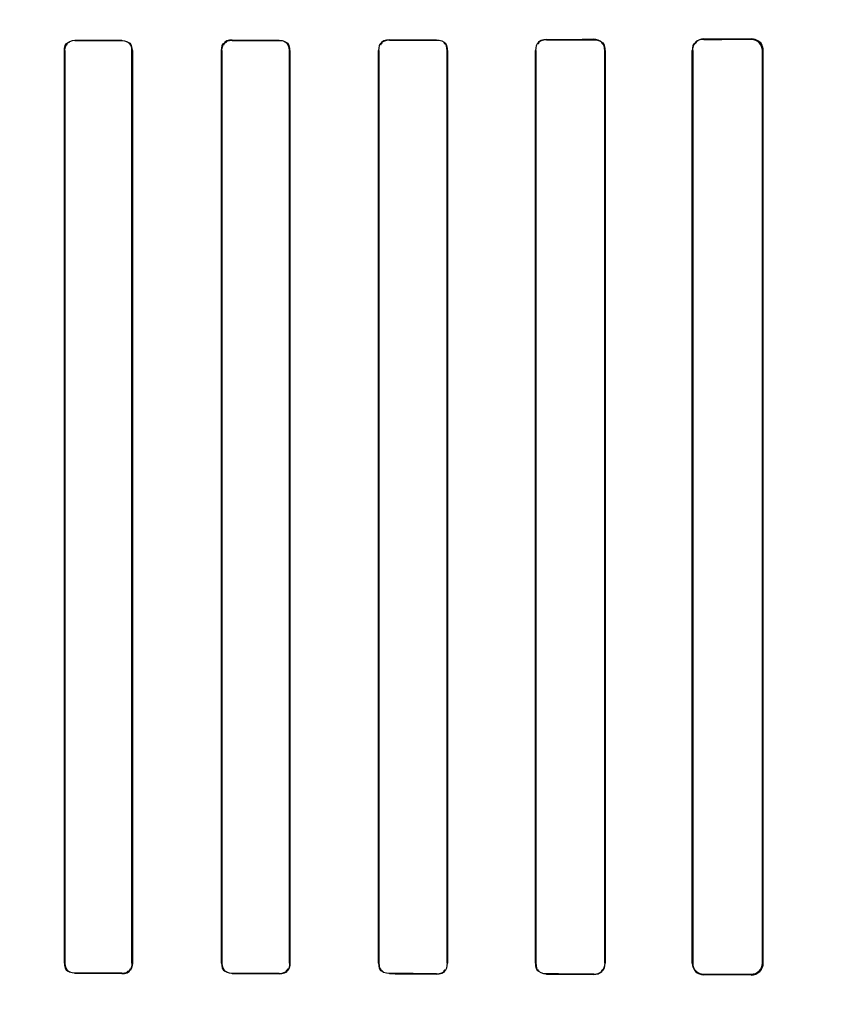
# Model space of a CAD drawing. Header units: millimetres. Extents: x 0 to 297, y 0 to 210.
# Tile 308 of 401: x 240.822 to 240.951, y 157.677 to 157.834. Entities that reach past the tile are written whole.
import ezdxf

# ---------------------------------------------------------------- set-up
doc = ezdxf.new("R2010")
doc.units = ezdxf.units.MM
doc.header["$LTSCALE"] = 16.335
doc.layers.get('0').update_dxf_attribs({"linetype": 'CONTINUOUS'})
for name, color, linetype in [('AXES_REF', 7, 'CONTINUOUS'), ('INTFCLR_1', 7, 'CONTINUOUS'), ('INTFCLR_72935', 7, 'CONTINUOUS')]:
    doc.layers.add(name, color=color, linetype=linetype)

msp = doc.modelspace()

# ---------------------------------------------------------------- linework, layer by layer
at = {"color": 7, "linetype": 'Continuous'}
for radius in [4.8479140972, 4.8475, 4.8164570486]:
    msp.add_circle((241.5069109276, 154.9564782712), radius, dxfattribs=at)
msp.add_arc((241.5069109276, 154.9564782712), 4.8, 278.2771290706, 261.7228709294, dxfattribs=at)
at = {"layer": 'AXES_REF', "color": 9, "linetype": 'Continuous'}
msp.add_circle((241.5069109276, 154.9564782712), 2.9642884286, dxfattribs=at)
at = {"layer": 'AXES_REF', "color": 7, "linetype": 'Continuous'}
msp.add_arc((241.5069109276, 154.9564782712), 4.91, 113.0826656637, 66.9173343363, dxfattribs=at)
at = {"layer": 'AXES_REF', "color": 9, "linetype": 'Continuous'}
msp.add_arc((241.5069109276, 154.9564782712), 4.4222561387, 94.4118118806, 85.5881881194, dxfattribs=at)
at = {"layer": 'INTFCLR_1', "color": 9, "linetype": 'Continuous'}
for p, q in [((240.8305211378, 157.8305539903), (240.8305211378, 157.8306091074)), ((240.8380211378, 157.8306184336), (240.8380211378, 157.8305627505)), ((240.8555211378, 157.8305865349), (240.8555211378, 157.8306438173)), ((240.8630211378, 157.8306563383), (240.8630211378, 157.830598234)), ((240.8805211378, 157.8306293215), (240.8805211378, 157.830689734)), ((240.8880211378, 157.8307059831), (240.8880211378, 157.8306443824)), ((240.9055211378, 157.8306840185), (240.9055211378, 157.8307489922)), ((240.9130211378, 157.8307698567), (240.9130211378, 157.8307031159)), ((240.9305211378, 157.8307533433), (240.9305211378, 157.8308252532)), ((240.9380211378, 157.8308523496), (240.9380211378, 157.8307776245)), ((240.8288851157, 157.8289711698), (240.8289400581, 157.8289711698)), ((240.8396146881, 157.8289711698), (240.8396705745, 157.8289711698)), ((240.8538511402, 157.8289711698), (240.8539081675, 157.8289711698)), ((240.8646508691, 157.8289711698), (240.8647092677, 157.8289711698)), ((240.8788061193, 157.8289711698), (240.878866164, 157.8289711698)), ((240.8896978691, 157.8289711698), (240.8897598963, 157.8289711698)), ((240.9037480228, 157.8289711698), (240.9038124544, 157.8289711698)), ((240.9147577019, 157.8289711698), (240.9148250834, 157.8289711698)), ((240.9286733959, 157.8289711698), (240.928744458, 157.8289711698)), ((240.939833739, 157.8289711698), (240.9399095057, 157.8289711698)), ((240.8289400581, 157.6839711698), (240.8288851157, 157.6839711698)), ((240.8396705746, 157.6839711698), (240.8396146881, 157.6839711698)), ((240.8539081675, 157.6839711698), (240.8538511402, 157.6839711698)), ((240.8647092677, 157.6839711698), (240.8646508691, 157.6839711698)), ((240.878866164, 157.6839711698), (240.8788061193, 157.6839711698)), ((240.8897598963, 157.6839711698), (240.8896978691, 157.6839711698)), ((240.9038124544, 157.6839711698), (240.9037480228, 157.6839711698)), ((240.9148250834, 157.6839711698), (240.9147577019, 157.6839711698)), ((240.928744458, 157.6839711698), (240.9286733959, 157.6839711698)), ((240.9399095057, 157.6839711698), (240.939833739, 157.6839711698)), ((240.8305211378, 157.6823332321), (240.8305211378, 157.6823883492)), ((240.8380211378, 157.682379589), (240.8380211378, 157.6823239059)), ((240.8555211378, 157.6822985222), (240.8555211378, 157.6823558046)), ((240.8630211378, 157.6823441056), (240.8630211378, 157.6822860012)), ((240.8805211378, 157.6822526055), (240.8805211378, 157.682313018)), ((240.8880211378, 157.6822979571), (240.8880211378, 157.6822363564)), ((240.9055211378, 157.6821933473), (240.9055211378, 157.682258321)), ((240.9130211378, 157.6822392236), (240.9130211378, 157.6821724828)), ((240.9305211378, 157.6821170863), (240.9305211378, 157.6821889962)), ((240.9380211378, 157.682164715), (240.9380211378, 157.6820899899))]:
    msp.add_line(p, q, dxfattribs=at)
at = {"layer": 'INTFCLR_1', "color": 6, "linetype": 'Continuous'}
for p, q in [((240.8288851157, 157.8289711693), (240.8288851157, 157.6839711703)), ((240.828940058, 157.8289711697), (240.828940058, 157.68397117)), ((240.8396146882, 157.68397117), (240.8396146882, 157.8289711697)), ((240.8396705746, 157.6839711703), (240.8396705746, 157.8289711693)), ((240.8538511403, 157.8289711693), (240.8538511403, 157.6839711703)), ((240.8539081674, 157.8289711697), (240.8539081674, 157.68397117)), ((240.8646508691, 157.68397117), (240.8646508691, 157.8289711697)), ((240.8647092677, 157.6839711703), (240.8647092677, 157.8289711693)), ((240.8788061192, 157.8289711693), (240.8788061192, 157.6839711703)), ((240.8788661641, 157.8289711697), (240.8788661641, 157.68397117)), ((240.8896978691, 157.68397117), (240.8896978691, 157.8289711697)), ((240.8897598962, 157.6839711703), (240.8897598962, 157.8289711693)), ((240.9037480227, 157.8289711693), (240.9037480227, 157.6839711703)), ((240.9038124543, 157.8289711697), (240.9038124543, 157.68397117)), ((240.914757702, 157.68397117), (240.914757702, 157.8289711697)), ((240.9148250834, 157.6839711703), (240.9148250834, 157.8289711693)), ((240.9286733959, 157.8289711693), (240.9286733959, 157.6839711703)), ((240.928744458, 157.8289711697), (240.928744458, 157.68397117)), ((240.9398337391, 157.68397117), (240.9398337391, 157.8289711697)), ((240.9399095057, 157.6839711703), (240.9399095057, 157.8289711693))]:
    msp.add_line(p, q, dxfattribs=at)
for centre, major_axis, ratio, start_param, end_param in [((240.7467711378, 157.8314711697), (0.2607760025, 0), 0.0034906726, -1.2438455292, -1.2133136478), ((240.7467711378, 157.8314711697), (0.2757760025, 0), 0.0034906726, -1.2622347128, -1.2335556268), ((240.7467711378, 157.8314711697), (0.2607760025, 0), 0.0034906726, -1.140627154, -1.1087454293), ((240.7467711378, 157.8314711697), (0.2757760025, 0), 0.0034906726, -1.165444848, -1.1356558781), ((240.7467711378, 157.8314711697), (0.2607760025, 0), 0.0034906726, -1.0322457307, -0.9983944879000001), ((240.7467711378, 157.8314711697), (0.2757760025, 0), 0.0034906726, -1.0644388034, -1.0330623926), ((240.7467711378, 157.8314711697), (0.2607760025, 0), 0.0034906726, -0.9162996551, -0.8795209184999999), ((240.7467711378, 157.8314711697), (0.2757760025, 0), 0.0034906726, -0.9573995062, -0.9237350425), ((240.7467711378, 157.8314711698), (0.2607760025, 0), 0.0034906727, -0.7888979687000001, -0.7475038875), ((240.7467711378, 157.8314711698), (0.2757760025, 0), 0.0034906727, -0.8415583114, -0.8044638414), ((240.7467711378, 157.6814711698), (0.2757760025, 0), 0.0034906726, 1.2335556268, 1.2622347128), ((240.7467711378, 157.6814711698), (0.2607760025, 0), 0.0034906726, 1.2133136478, 1.2438455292), ((240.7467711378, 157.6814711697), (0.2757760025, 0), 0.0034906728, 1.1356558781, 1.165444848), ((240.7467711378, 157.6814711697), (0.2607760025, 0), 0.0034906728, 1.1087454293, 1.140627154), ((240.7467711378, 157.6814711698), (0.2757760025, 0), 0.0034906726, 1.0330623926, 1.0644388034), ((240.7467711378, 157.6814711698), (0.2607760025, 0), 0.0034906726, 0.9983944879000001, 1.0322457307), ((240.7467711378, 157.6814711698), (0.2757760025, 0), 0.0034906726, 0.9237350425, 0.9573995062), ((240.7467711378, 157.6814711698), (0.2607760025, 0), 0.0034906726, 0.8795209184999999, 0.9162996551), ((240.7467711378, 157.6814711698), (0.2757760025, 0), 0.0034906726, 0.8044638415, 0.8415583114), ((240.7467711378, 157.6814711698), (0.2607760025, 0), 0.0034906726, 0.7475038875, 0.7888979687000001)]:
    msp.add_ellipse(centre, major_axis=major_axis, ratio=ratio, start_param=start_param, end_param=end_param, dxfattribs=at)
for points in [[(240.8288851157, 157.8289711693), (240.8288851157, 157.8294310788), (240.8290063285, 157.8302220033), (240.8294662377, 157.8302225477)], [(240.8305211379, 157.8305539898), (240.8300172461, 157.8305534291), (240.8291938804, 157.8303343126), (240.8291938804, 157.8298304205)], [(240.8396146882, 157.8289711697), (240.8396146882, 157.8294959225), (240.8393606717, 157.8303399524), (240.8388359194, 157.8303393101)], [(240.8396705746, 157.8289711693), (240.8396705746, 157.8294266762), (240.8395592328, 157.8302151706), (240.8391037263, 157.8302145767)], [(240.8555211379, 157.8305865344), (240.8550024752, 157.8305857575), (240.8541587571, 157.8303535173), (240.8541587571, 157.829834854)], [(240.8555211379, 157.8306438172), (240.8550362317, 157.8306430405), (240.8542122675, 157.8304938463), (240.8542122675, 157.8300089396)], [(240.8646508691, 157.8289711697), (240.8646508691, 157.8295027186), (240.8644007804, 157.8303619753), (240.8638692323, 157.8303611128)], [(240.8647092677, 157.8289711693), (240.8647092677, 157.8294301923), (240.8646056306, 157.8302288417), (240.8641466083, 157.8302280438)], [(240.8805211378, 157.8306293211), (240.8799824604, 157.8306282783), (240.8791116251, 157.8303775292), (240.8791116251, 157.8298388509)], [(240.8805211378, 157.8306897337), (240.8800153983, 157.8306886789), (240.879161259, 157.8305226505), (240.879161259, 157.8300169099)], [(240.8896978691, 157.8289711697), (240.8896978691, 157.8294206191), (240.8896040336, 157.8302061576), (240.8891545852, 157.830205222)], [(240.8897598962, 157.8289711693), (240.8897598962, 157.8294336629), (240.8896675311, 157.8302439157), (240.8892050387, 157.8302428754)], [(240.9055211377, 157.8307489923), (240.9049877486, 157.8307475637), (240.9040942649, 157.8305580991), (240.9040942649, 157.8300247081)], [(240.9055211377, 157.8306840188), (240.9050109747, 157.8306827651), (240.9041537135, 157.830506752), (240.9041537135, 157.8299965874)], [(240.914757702, 157.8289711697), (240.914757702, 157.8294246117), (240.9146768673, 157.8302233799), (240.914223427, 157.8302221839)], [(240.9305211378, 157.830753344), (240.9300447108, 157.830751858), (240.9292135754, 157.8306525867), (240.9292135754, 157.8301761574)], [(240.8288851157, 157.6839711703), (240.8288851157, 157.6835166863), (240.8289981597, 157.6827319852), (240.8294526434, 157.6827314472)], [(240.828940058, 157.68397117), (240.828940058, 157.68344297), (240.8292050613, 157.6825999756), (240.829733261, 157.6825993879)], [(240.8380211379, 157.6823795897), (240.8385301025, 157.6823789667), (240.839361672, 157.6826016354), (240.839361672, 157.6831106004)], [(240.8538511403, 157.6839711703), (240.8538511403, 157.6835132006), (240.8539574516, 157.682719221), (240.8544154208, 157.6827184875)], [(240.8539081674, 157.68397117), (240.8539081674, 157.6834421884), (240.854158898, 157.6825897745), (240.854687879, 157.6825889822)], [(240.8630211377, 157.6823441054), (240.8635468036, 157.6823432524), (240.8644016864, 157.6825806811), (240.8644016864, 157.6831063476)], [(240.8788061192, 157.6839711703), (240.8788061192, 157.6835094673), (240.8789025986, 157.6827044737), (240.8793643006, 157.6827035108)], [(240.8788661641, 157.68397117), (240.8788661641, 157.6835229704), (240.8789631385, 157.6827429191), (240.8794113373, 157.6827420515)], [(240.9037480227, 157.6839711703), (240.9037480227, 157.6835061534), (240.9038304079, 157.6826892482), (240.9042954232, 157.6826880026)], [(240.9038124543, 157.68397117), (240.9038124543, 157.6835185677), (240.9038980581, 157.6827256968), (240.9043506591, 157.6827245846)], [(240.8380211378, 157.6823239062), (240.8384959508, 157.6823232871), (240.8393062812, 157.6824634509), (240.8393062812, 157.6829382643)], [(240.8630211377, 157.6822860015), (240.8635133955, 157.6822851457), (240.8643496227, 157.6824387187), (240.8643496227, 157.6829309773)], [(240.8880211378, 157.6822979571), (240.8885155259, 157.6822969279), (240.8893519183, 157.6824584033), (240.8893519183, 157.6829527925)], [(240.8880211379, 157.6822363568), (240.8885367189, 157.6822351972), (240.889407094, 157.6824074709), (240.889407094, 157.6829230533)], [(240.9130211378, 157.6822392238), (240.9135429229, 157.6822378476), (240.9144192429, 157.6824214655), (240.9144192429, 157.6829432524)]]:
    msp.add_open_spline(points, degree=3, dxfattribs=at)
for points, knots in [([(240.9148250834, 157.8289711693), (240.9148250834, 157.8294361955), (240.9144333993, 157.83039488), (240.9134754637, 157.8307711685), (240.9130211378, 157.8307698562)], [0, 0, 0, 0, 0.5058184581, 1, 1, 1, 1]), ([(240.9305211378, 157.8308252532), (240.9300417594, 157.8308235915), (240.9290584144, 157.830418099), (240.9286733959, 157.8294358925), (240.9286733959, 157.8289711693)], [0, 0, 0, 0, 0.5077629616, 1, 1, 1, 1]), ([(240.9399095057, 157.8289711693), (240.9399095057, 157.8294327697), (240.9395287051, 157.8304317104), (240.9385214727, 157.8308542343), (240.9380211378, 157.8308523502)], [0, 0, 0, 0, 0.4798645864, 1, 1, 1, 1]), ([(240.9398337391, 157.8289711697), (240.9398337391, 157.8294268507), (240.9394540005, 157.8303882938), (240.9384891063, 157.8307791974), (240.9380211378, 157.830777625)], [0, 0, 0, 0, 0.4933469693, 1, 1, 1, 1]), ([(240.9130211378, 157.6821724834), (240.9134741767, 157.6821711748), (240.9144318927, 157.6825459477), (240.9148250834, 157.6835048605), (240.9148250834, 157.6839711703)], [0, 0, 0, 0, 0.4927834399, 1, 1, 1, 1]), ([(240.9286733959, 157.6839711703), (240.9286733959, 157.6835048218), (240.9290603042, 157.6825223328), (240.9300433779, 157.6821187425), (240.9305211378, 157.6821170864)], [0, 0, 0, 0, 0.4939550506, 1, 1, 1, 1]), ([(240.928744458, 157.68397117), (240.928744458, 157.6835149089), (240.9291261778, 157.6825692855), (240.9300697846, 157.6821904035), (240.9305211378, 157.6821889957)], [0, 0, 0, 0, 0.502702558, 1, 1, 1, 1]), ([(240.9380211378, 157.6821647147), (240.9384897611, 157.6821631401), (240.93945477, 157.6825548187), (240.9398337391, 157.6835161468), (240.9398337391, 157.68397117)], [0, 0, 0, 0, 0.507363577, 1, 1, 1, 1]), ([(240.9380211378, 157.6820899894), (240.9385135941, 157.6820881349), (240.9395197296, 157.6825009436), (240.9399095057, 157.6835015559), (240.9399095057, 157.6839711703)], [0, 0, 0, 0, 0.5118729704, 1, 1, 1, 1])]:
    msp.add_open_spline(points, degree=3, knots=knots, dxfattribs=at)
at = {"layer": 'INTFCLR_72935', "color": 9, "linetype": 'Continuous'}
for p, q in [((240.8305211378, 157.8306091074), (240.8305211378, 157.8305539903)), ((240.8380211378, 157.8305627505), (240.8380211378, 157.8306184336)), ((240.8555211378, 157.8306438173), (240.8555211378, 157.8305865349)), ((240.8630211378, 157.830598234), (240.8630211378, 157.8306563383)), ((240.8805211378, 157.830689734), (240.8805211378, 157.8306293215)), ((240.8880211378, 157.8306443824), (240.8880211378, 157.8307059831)), ((240.9055211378, 157.8307489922), (240.9055211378, 157.8306840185)), ((240.9130211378, 157.8307031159), (240.9130211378, 157.8307698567)), ((240.9305211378, 157.8308252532), (240.9305211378, 157.8307533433)), ((240.9380211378, 157.8307776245), (240.9380211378, 157.8308523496)), ((240.8289400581, 157.8289711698), (240.8288851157, 157.8289711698)), ((240.8396705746, 157.8289711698), (240.8396146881, 157.8289711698)), ((240.8539081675, 157.8289711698), (240.8538511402, 157.8289711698)), ((240.8647092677, 157.8289711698), (240.8646508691, 157.8289711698)), ((240.878866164, 157.8289711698), (240.8788061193, 157.8289711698)), ((240.8897598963, 157.8289711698), (240.8896978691, 157.8289711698)), ((240.9038124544, 157.8289711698), (240.9037480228, 157.8289711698)), ((240.9148250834, 157.8289711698), (240.9147577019, 157.8289711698)), ((240.928744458, 157.8289711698), (240.9286733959, 157.8289711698)), ((240.9399095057, 157.8289711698), (240.939833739, 157.8289711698)), ((240.8288851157, 157.6839711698), (240.8289400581, 157.6839711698)), ((240.8396146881, 157.6839711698), (240.8396705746, 157.6839711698)), ((240.8538511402, 157.6839711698), (240.8539081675, 157.6839711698)), ((240.8646508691, 157.6839711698), (240.8647092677, 157.6839711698)), ((240.8788061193, 157.6839711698), (240.878866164, 157.6839711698)), ((240.8896978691, 157.6839711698), (240.8897598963, 157.6839711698)), ((240.9037480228, 157.6839711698), (240.9038124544, 157.6839711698)), ((240.9147577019, 157.6839711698), (240.9148250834, 157.6839711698)), ((240.9286733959, 157.6839711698), (240.928744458, 157.6839711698)), ((240.939833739, 157.6839711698), (240.9399095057, 157.6839711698)), ((240.8305211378, 157.6823883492), (240.8305211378, 157.6823332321)), ((240.8380211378, 157.6823239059), (240.8380211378, 157.682379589)), ((240.8555211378, 157.6823558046), (240.8555211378, 157.6822985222)), ((240.8630211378, 157.6822860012), (240.8630211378, 157.6823441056)), ((240.8805211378, 157.682313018), (240.8805211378, 157.6822526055)), ((240.8880211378, 157.6822363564), (240.8880211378, 157.6822979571)), ((240.9055211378, 157.682258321), (240.9055211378, 157.6821933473)), ((240.9130211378, 157.6821724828), (240.9130211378, 157.6822392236)), ((240.9305211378, 157.6821889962), (240.9305211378, 157.6821170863)), ((240.9380211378, 157.6820899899), (240.9380211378, 157.682164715))]:
    msp.add_line(p, q, dxfattribs=at)
at = {"layer": 'INTFCLR_72935', "color": 7, "linetype": 'Continuous'}
msp.add_line((240.9386438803, 157.8307487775), (240.9380211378, 157.8308523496), dxfattribs=at)
at = {"layer": 'INTFCLR_72935', "color": 6, "linetype": 'Continuous'}
for p, q in [((240.8288851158, 157.6839711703), (240.8288851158, 157.8289711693)), ((240.8289400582, 157.68397117), (240.8289400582, 157.8289711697)), ((240.8396146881, 157.8289711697), (240.8396146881, 157.68397117)), ((240.8396705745, 157.8289711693), (240.8396705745, 157.6839711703)), ((240.8538511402, 157.6839711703), (240.8538511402, 157.8289711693)), ((240.8539081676, 157.68397117), (240.8539081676, 157.8289711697)), ((240.864650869, 157.8289711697), (240.864650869, 157.68397117)), ((240.8647092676, 157.8289711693), (240.8647092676, 157.6839711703)), ((240.8788061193, 157.6839711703), (240.8788061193, 157.8289711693)), ((240.878866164, 157.68397117), (240.878866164, 157.8289711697)), ((240.889697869, 157.8289711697), (240.889697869, 157.68397117)), ((240.8897598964, 157.8289711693), (240.8897598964, 157.6839711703)), ((240.9037480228, 157.6839711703), (240.9037480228, 157.8289711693)), ((240.9038124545, 157.68397117), (240.9038124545, 157.8289711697)), ((240.9147577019, 157.8289711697), (240.9147577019, 157.68397117)), ((240.9148250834, 157.8289711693), (240.9148250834, 157.6839711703)), ((240.9286733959, 157.6839711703), (240.9286733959, 157.8289711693)), ((240.9287444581, 157.68397117), (240.9287444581, 157.8289711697)), ((240.939833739, 157.8289711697), (240.939833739, 157.68397117)), ((240.9399095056, 157.8289711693), (240.9399095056, 157.6839711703))]:
    msp.add_line(p, q, dxfattribs=at)
for centre, major_axis, ratio, start_param, end_param in [((240.7467711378, 157.8314711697), (0.2607760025, 0), 0.0034906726, -1.2438455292, -1.2133136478), ((240.7467711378, 157.8314711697), (0.2757760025, 0), 0.0034906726, -1.2622347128, -1.2335556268), ((240.7467711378, 157.8314711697), (0.2607760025, 0), 0.0034906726, -1.140627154, -1.1087454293), ((240.7467711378, 157.8314711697), (0.2757760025, 0), 0.0034906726, -1.165444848, -1.1356558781), ((240.7467711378, 157.8314711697), (0.2607760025, 0), 0.0034906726, -1.0322457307, -0.9983944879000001), ((240.7467711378, 157.8314711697), (0.2757760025, 0), 0.0034906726, -1.0644388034, -1.0330623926), ((240.7467711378, 157.8314711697), (0.2607760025, 0), 0.0034906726, -0.9162996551, -0.8795209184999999), ((240.7467711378, 157.8314711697), (0.2757760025, 0), 0.0034906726, -0.9573995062, -0.9237350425), ((240.7467711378, 157.8314711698), (0.2607760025, 0), 0.0034906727, -0.7888979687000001, -0.7475038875), ((240.7467711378, 157.8314711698), (0.2757760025, 0), 0.0034906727, -0.8415583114, -0.8044638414), ((240.7467711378, 157.6814711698), (0.2757760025, 0), 0.0034906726, 1.2335556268, 1.2622347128), ((240.7467711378, 157.6814711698), (0.2607760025, 0), 0.0034906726, 1.2133136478, 1.2438455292), ((240.7467711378, 157.6814711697), (0.2757760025, 0), 0.0034906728, 1.1356558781, 1.165444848), ((240.7467711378, 157.6814711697), (0.2607760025, 0), 0.0034906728, 1.1087454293, 1.140627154), ((240.7467711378, 157.6814711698), (0.2757760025, 0), 0.0034906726, 1.0330623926, 1.0644388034), ((240.7467711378, 157.6814711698), (0.2607760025, 0), 0.0034906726, 0.9983944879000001, 1.0322457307), ((240.7467711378, 157.6814711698), (0.2757760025, 0), 0.0034906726, 0.9237350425, 0.9573995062), ((240.7467711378, 157.6814711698), (0.2607760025, 0), 0.0034906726, 0.8795209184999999, 0.9162996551), ((240.7467711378, 157.6814711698), (0.2757760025, 0), 0.0034906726, 0.8044638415, 0.8415583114), ((240.7467711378, 157.6814711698), (0.2607760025, 0), 0.0034906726, 0.7475038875, 0.7888979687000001)]:
    msp.add_ellipse(centre, major_axis=major_axis, ratio=ratio, start_param=start_param, end_param=end_param, dxfattribs=at)
for points in [[(240.8288851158, 157.8289711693), (240.8288851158, 157.8294256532), (240.8289981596, 157.8302103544), (240.8294526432, 157.8302108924)], [(240.8289400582, 157.8289711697), (240.8289400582, 157.8294993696), (240.8292050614, 157.8303423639), (240.829733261, 157.8303429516)], [(240.8380211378, 157.83056275), (240.8385328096, 157.8305633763), (240.8393667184, 157.8303357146), (240.8393667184, 157.8298240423)], [(240.8396705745, 157.8289711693), (240.8396705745, 157.8294330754), (240.8395496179, 157.8302289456), (240.8390877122, 157.8302283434)], [(240.8538511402, 157.8289711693), (240.8538511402, 157.8294291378), (240.8539574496, 157.8302231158), (240.8544154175, 157.8302238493)], [(240.8539081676, 157.8289711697), (240.8539081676, 157.82950423), (240.8541667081, 157.8303598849), (240.8546997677, 157.8303606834)], [(240.8630211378, 157.8305982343), (240.8635503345, 157.830599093), (240.8644082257, 157.8303551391), (240.8644082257, 157.8298259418)], [(240.8647092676, 157.8289711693), (240.8647092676, 157.8294363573), (240.8645965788, 157.8302422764), (240.8641313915, 157.8302414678)], [(240.878866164, 157.8289711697), (240.878866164, 157.8294231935), (240.8789686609, 157.8302078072), (240.8794206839, 157.8302086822)], [(240.8805211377, 157.8306897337), (240.8800107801, 157.8306886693), (240.8791517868, 157.8305152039), (240.8791517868, 157.8300048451)], [(240.8880211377, 157.8306443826), (240.888515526, 157.8306454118), (240.8893519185, 157.8304839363), (240.8893519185, 157.829989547)], [(240.8897598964, 157.8289711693), (240.8897598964, 157.829439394), (240.8896594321, 157.8302566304), (240.8891912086, 157.8302555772)], [(240.9038124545, 157.8289711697), (240.9038124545, 157.8294271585), (240.9039027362, 157.8302242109), (240.9043587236, 157.8302253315)], [(240.9055211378, 157.8307489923), (240.9049810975, 157.8307475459), (240.9040809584, 157.8305469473), (240.9040809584, 157.8300069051)], [(240.9130211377, 157.8307031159), (240.9135498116, 157.8307045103), (240.9144330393, 157.8305092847), (240.9144330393, 157.8299806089)], [(240.9148250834, 157.8289711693), (240.9148250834, 157.8294408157), (240.9147428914, 157.8302689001), (240.914273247, 157.8302675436)], [(240.9287444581, 157.8289711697), (240.9287444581, 157.8294298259), (240.9288169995, 157.8302390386), (240.9292756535, 157.8302404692)], [(240.8288851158, 157.6839711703), (240.8288851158, 157.6835112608), (240.8290063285, 157.6827203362), (240.8294662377, 157.6827197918)], [(240.8305211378, 157.6823883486), (240.8300156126, 157.6823889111), (240.8291907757, 157.682610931), (240.8291907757, 157.6831164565)], [(240.8396146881, 157.68397117), (240.8396146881, 157.6834406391), (240.8393493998, 157.6825921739), (240.8388188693, 157.6825928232)], [(240.8396705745, 157.6839711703), (240.8396705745, 157.6835156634), (240.8395592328, 157.6827271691), (240.8391037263, 157.682727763)], [(240.8538511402, 157.6839711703), (240.8538511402, 157.6835088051), (240.8539639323, 157.6827096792), (240.8544262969, 157.6827089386)], [(240.8555211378, 157.682355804), (240.8549995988, 157.6823565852), (240.8541533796, 157.6825940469), (240.8541533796, 157.6831155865)], [(240.864650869, 157.68397117), (240.864650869, 157.6835199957), (240.864539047, 157.6827395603), (240.8640878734, 157.6827402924)], [(240.8647092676, 157.6839711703), (240.8647092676, 157.6835121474), (240.8646056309, 157.682713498), (240.8641466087, 157.6827142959)], [(240.8788061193, 157.6839711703), (240.8788061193, 157.6835058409), (240.8789077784, 157.6826964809), (240.8793731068, 157.6826955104)], [(240.8805211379, 157.6823130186), (240.8799796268, 157.6823140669), (240.8791064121, 157.6825700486), (240.8791064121, 157.6831115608)], [(240.889697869, 157.68397117), (240.889697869, 157.6835160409), (240.8895958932, 157.6827236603), (240.8891407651, 157.6827246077)], [(240.9037480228, 157.6839711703), (240.9037480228, 157.6835029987), (240.9038346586, 157.6826821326), (240.9043028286, 157.6826808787)], [(240.9147577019, 157.68397117), (240.9147577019, 157.6835130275), (240.9146704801, 157.6827083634), (240.9142123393, 157.6827095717)], [(240.8880211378, 157.6822363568), (240.8885433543, 157.6822351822), (240.8894205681, 157.68241841), (240.8894205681, 157.6829406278)], [(240.9055211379, 157.6822583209), (240.905004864, 157.6822595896), (240.904141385, 157.6824457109), (240.904141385, 157.6829619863)], [(240.9305211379, 157.6821889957), (240.9300635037, 157.6821904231), (240.92925581, 157.6822641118), (240.92925581, 157.6827217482)]]:
    msp.add_open_spline(points, degree=3, dxfattribs=at)
for points, knots in [([(240.9305211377, 157.8308252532), (240.9300375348, 157.8308235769), (240.929053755, 157.8304127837), (240.9286733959, 157.8294315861), (240.9286733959, 157.8289711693)], [0, 0, 0, 0, 0.5122820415, 1, 1, 1, 1]), ([(240.9380211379, 157.830777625), (240.9384931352, 157.8307792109), (240.939458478, 157.8303832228), (240.939833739, 157.8294227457), (240.939833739, 157.8289711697)], [0, 0, 0, 0, 0.5110570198, 1, 1, 1, 1]), ([(240.9130211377, 157.6821724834), (240.9134801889, 157.6821711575), (240.9144390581, 157.6825528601), (240.9148250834, 157.6835108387), (240.9148250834, 157.6839711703)], [0, 0, 0, 0, 0.4993046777, 1, 1, 1, 1]), ([(240.9286733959, 157.6839711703), (240.9286733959, 157.6835031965), (240.9290624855, 157.6825206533), (240.9300450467, 157.6821187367), (240.9305211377, 157.6821170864)], [0, 0, 0, 0, 0.4956994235, 1, 1, 1, 1]), ([(240.9399095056, 157.6839711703), (240.9399095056, 157.6835095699), (240.9395287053, 157.6825106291), (240.9385214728, 157.6820881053), (240.9380211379, 157.6820899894)], [0, 0, 0, 0, 0.4798645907, 1, 1, 1, 1]), ([(240.939833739, 157.68397117), (240.939833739, 157.6835118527), (240.9394494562, 157.68255), (240.9384854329, 157.6821631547), (240.9380211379, 157.6821647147)], [0, 0, 0, 0, 0.4973038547, 1, 1, 1, 1])]:
    msp.add_open_spline(points, degree=3, knots=knots, dxfattribs=at)
at = {"layer": 'INTFCLR_72935', "color": 7, "linetype": 'Continuous'}
msp.add_open_spline([(240.9380211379, 157.8308523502), (240.938513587, 157.830849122), (240.9395180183, 157.8304438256), (240.9399127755, 157.8294407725), (240.9399095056, 157.8289711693)], degree=3, knots=[0, 0, 0, 0, 0.511872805, 1, 1, 1, 1], dxfattribs=at)
msp.add_open_spline([(240.9399095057, 157.8289711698), (240.9399095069, 157.8294976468), (240.9397439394, 157.8302324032), (240.9392464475, 157.8304046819)], degree=3, dxfattribs=at)

doc.saveas('drawing.dxf')
